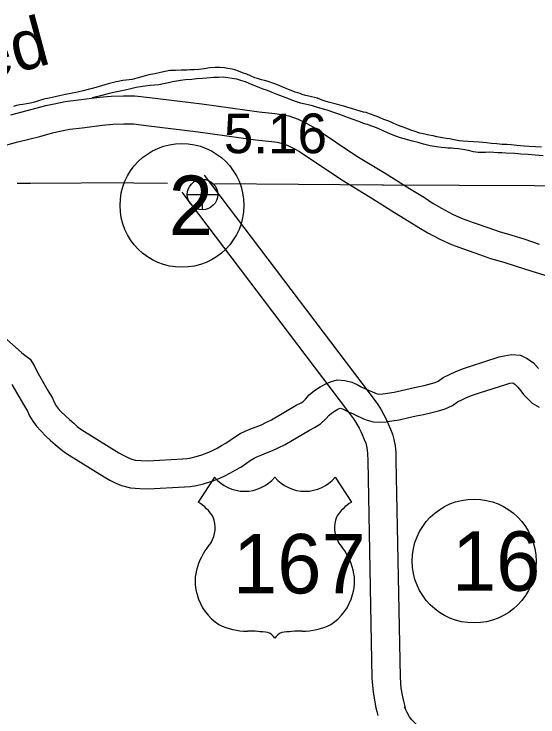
# Model space of a CAD drawing. Extents: x -939622 to -934222, y 1383701 to 1385301.
# Drawn here: x -936432.12 to -936415.37, y 1384636.18 to 1384658.65 of the extents above; entities that cross this region are included whole.
import ezdxf

# ---------------------------------------------------------------- set-up
doc = ezdxf.new("R2010")
doc.units = 0
for name, color, linetype in [('15', 7, 'Continuous'), ('2', 7, 'Continuous'), ('22', 7, 'Continuous'), ('25', 7, 'Continuous'), ('26', 7, 'Continuous'), ('27', 7, 'Continuous'), ('Level 10', 7, 'Continuous'), ('Level 27', 7, 'Continuous'), ('Level 9', 7, 'Continuous')]:
    doc.layers.add(name, color=color, linetype=linetype)

msp = doc.modelspace()

# ---------------------------------------------------------------- linework, layer by layer
at = {"layer": '15'}
for points in [[(-936426.035, 1384653.503), (-936420.728, 1384646.502), (-936420.481, 1384646.165), (-936420.381, 1384646), (-936420.288, 1384645.84), (-936420.207, 1384645.682), (-936420.152, 1384645.55), (-936420.083, 1384645.382), (-936420.018, 1384645.217), (-936419.97, 1384645.045), (-936419.932, 1384644.843), (-936419.911, 1384644.642), (-936419.908, 1384644.389), (-936419.775, 1384637.451), (-936419.762, 1384637.258), (-936419.744, 1384637.092), (-936419.711, 1384636.871), (-936419.668, 1384636.678), (-936419.637, 1384636.556), (-936419.605, 1384636.404)], [(-936426.753, 1384652.96), (-936421.45, 1384645.964), (-936421.23, 1384645.664), (-936421.154, 1384645.539), (-936421.077, 1384645.408), (-936421.025, 1384645.305), (-936420.983, 1384645.206), (-936420.918, 1384645.046), (-936420.873, 1384644.931), (-936420.847, 1384644.84), (-936420.823, 1384644.713), (-936420.811, 1384644.59), (-936420.807, 1384644.374), (-936420.675, 1384637.411), (-936420.659, 1384637.178), (-936420.637, 1384636.977), (-936420.596, 1384636.707), (-936420.544, 1384636.469), (-936420.514, 1384636.352), (-936420.486, 1384636.219)], [(-936417.677, 1384634.307), (-936418.99, 1384635.665), (-936419.264, 1384635.945), (-936419.397, 1384636.082), (-936419.47, 1384636.178), (-936419.55, 1384636.318), (-936419.604, 1384636.425), (-936419.633, 1384636.492)]]:
    msp.add_lwpolyline(points, dxfattribs=at)
at = {"layer": '2'}
for points in [[(-936431.592, 1384653.237), (-936432.02, 1384653.233)], [(-936427.207, 1384653.239), (-936428.291, 1384653.248), (-936428.345, 1384653.255), (-936431.592, 1384653.237)], [(-936415.462, 1384653.164), (-936420.306, 1384653.179), (-936420.348, 1384653.181), (-936425.693, 1384653.226)], [(-936407.854, 1384653.091), (-936412.353, 1384653.14), (-936415.462, 1384653.164)]]:
    msp.add_lwpolyline(points, dxfattribs=at)
at = {"layer": '22'}
for p, q in [((-936425.709, 1384643.844), (-936426.228, 1384643.041)), ((-936421.848, 1384643.844), (-936421.329, 1384643.041))]:
    msp.add_line(p, q, dxfattribs=at)
for centre, radius, start, end in [((-936424.742, 1384644.657), 1.264, 220.075, 319.6701), ((-936422.815, 1384644.657), 1.264, 220.3299, 319.925), ((-936426.906, 1384641.875), 1.349, 30.7809, 59.9883), ((-936420.65, 1384641.875), 1.349, 120.0117, 149.2191), ((-936426.61, 1384642.231), 0.925, 328.8105, 21.2108), ((-936420.947, 1384642.231), 0.925, 158.7892, 211.1895), ((-936424.191, 1384640.335), 2.157, 138.9565, 162.6913), ((-936423.365, 1384640.335), 2.157, 17.3087, 41.0435), ((-936424.904, 1384640.512), 1.426, 160.9576, 197.3819), ((-936422.653, 1384640.512), 1.426, 342.6181, 19.0424), ((-936424.671, 1384640.516), 1.65, 195.1074, 237.1312), ((-936422.885, 1384640.516), 1.65, 302.8688, 344.8926), ((-936424.641, 1384641.035), 2.118, 244.0771, 269.5779), ((-936422.916, 1384641.035), 2.118, 270.4221, 295.9229), ((-936424.592, 1384635.038), 3.88, 81.1942, 90.9539), ((-936424.107, 1384638.517), 0.372, 28.0342, 72.9864), ((-936423.45, 1384638.517), 0.372, 107.0136, 151.9658), ((-936422.965, 1384635.038), 3.88, 89.0461, 98.8058)]:
    msp.add_arc(centre, radius, start, end, dxfattribs=at)
at = {"layer": '26'}
for p, q in [((-936426.092, 1384652.396), (-936426.092, 1384653.371)), ((-936426.58, 1384652.883), (-936425.605, 1384652.883))]:
    msp.add_line(p, q, dxfattribs=at)
msp.add_circle((-936426.092, 1384652.883), 0.487, dxfattribs=at)
at = {"layer": '27'}
msp.add_circle((-936417.407, 1384641.162), 1.98, dxfattribs=at)
at = {"layer": 'Level 10'}
for points in [[(-936432.222, 1384655.436), (-936431.532, 1384655.608), (-936431.104, 1384655.732), (-936430.835, 1384655.788), (-936430.48, 1384655.861), (-936430.053, 1384655.913), (-936429.389, 1384655.997), (-936429.006, 1384656.033), (-936428.613, 1384656.041), (-936428.252, 1384656.04), (-936427.782, 1384655.989), (-936426.117, 1384655.78), (-936424.283, 1384655.528), (-936423.773, 1384655.47), (-936423.565, 1384655.446), (-936423.329, 1384655.398), (-936423.032, 1384655.29), (-936422.779, 1384655.17), (-936422.516, 1384655.025), (-936421.151, 1384654.114), (-936420.253, 1384653.563), (-936419.476, 1384653.073), (-936418.996, 1384652.783), (-936418.71, 1384652.593), (-936418.45, 1384652.448), (-936418.098, 1384652.259), (-936417.788, 1384652.117), (-936417.438, 1384651.992), (-936416.936, 1384651.813), (-936416.604, 1384651.698), (-936416.197, 1384651.579), (-936415.785, 1384651.452), (-936415.325, 1384651.3)], [(-936432.583, 1384654.404), (-936431.995, 1384654.566), (-936431.297, 1384654.738), (-936430.886, 1384654.858), (-936430.653, 1384654.906), (-936430.335, 1384654.972), (-936429.942, 1384655.02), (-936429.291, 1384655.103), (-936428.956, 1384655.134), (-936428.605, 1384655.14), (-936428.301, 1384655.14), (-936427.887, 1384655.095), (-936426.234, 1384654.887), (-936424.395, 1384654.635), (-936423.876, 1384654.576), (-936423.706, 1384654.556), (-936423.574, 1384654.53), (-936423.38, 1384654.459), (-936423.189, 1384654.368), (-936422.984, 1384654.255), (-936421.636, 1384653.355), (-936420.728, 1384652.799), (-936419.949, 1384652.308), (-936419.478, 1384652.022), (-936419.178, 1384651.824), (-936418.883, 1384651.659), (-936418.499, 1384651.453), (-936418.128, 1384651.282), (-936417.74, 1384651.144), (-936417.235, 1384650.965), (-936416.878, 1384650.84), (-936416.456, 1384650.717), (-936416.058, 1384650.594), (-936415.592, 1384650.44), (-936415.142, 1384650.309)], [(-936434.725, 1384650.361), (-936431.864, 1384647.821), (-936431.768, 1384647.75), (-936431.606, 1384647.614), (-936431.477, 1384647.417), (-936431.389, 1384647.231), (-936431.033, 1384646.618), (-936430.891, 1384646.369), (-936430.823, 1384646.222), (-936430.767, 1384646.13), (-936430.704, 1384646.043), (-936430.617, 1384645.949), (-936430.475, 1384645.809), (-936430.347, 1384645.69), (-936430.206, 1384645.567), (-936430.095, 1384645.467), (-936429.984, 1384645.381), (-936429.868, 1384645.305), (-936428.763, 1384644.625), (-936428.626, 1384644.542), (-936428.5, 1384644.48), (-936428.382, 1384644.427), (-936428.243, 1384644.39), (-936428.051, 1384644.376), (-936427.837, 1384644.368), (-936426.717, 1384644.433)], [(-936426.728, 1384644.433), (-936426.579, 1384644.445), (-936426.452, 1384644.463), (-936426.294, 1384644.501), (-936426.115, 1384644.557), (-936425.938, 1384644.62), (-936425.791, 1384644.684), (-936425.627, 1384644.771), (-936425.482, 1384644.852), (-936425.343, 1384644.929), (-936425.205, 1384645.025), (-936425.066, 1384645.128), (-936424.882, 1384645.237), (-936424.728, 1384645.318), (-936424.523, 1384645.398), (-936424.372, 1384645.456), (-936424.206, 1384645.521), (-936424.063, 1384645.588), (-936423.884, 1384645.68), (-936423.096, 1384646.146), (-936422.939, 1384646.222), (-936422.872, 1384646.262), (-936422.8, 1384646.333), (-936422.675, 1384646.472), (-936422.511, 1384646.615), (-936422.331, 1384646.729), (-936422.164, 1384646.82), (-936421.993, 1384646.897), (-936421.782, 1384646.96), (-936421.544, 1384646.94), (-936421.318, 1384646.877), (-936421.149, 1384646.805), (-936421.017, 1384646.738), (-936420.895, 1384646.683), (-936420.761, 1384646.619), (-936420.659, 1384646.571), (-936420.577, 1384646.536), (-936420.536, 1384646.517), (-936420.49, 1384646.506), (-936420.42, 1384646.501), (-936420.329, 1384646.509), (-936420.176, 1384646.535), (-936419.967, 1384646.566), (-936419.731, 1384646.617), (-936419.451, 1384646.682), (-936419.214, 1384646.731), (-936419.008, 1384646.78), (-936418.767, 1384646.836), (-936418.654, 1384646.868), (-936418.553, 1384646.918), (-936418.393, 1384647.027), (-936418.175, 1384647.138), (-936418.016, 1384647.213), (-936417.78, 1384647.309), (-936417.519, 1384647.399), (-936416.609, 1384647.687), (-936416.449, 1384647.728), (-936416.211, 1384647.77), (-936415.924, 1384647.747), (-936415.711, 1384647.638), (-936415.509, 1384647.498), (-936415.343, 1384647.321)], [(-936432.187, 1384646.812), (-936431.813, 1384646.169), (-936431.691, 1384645.956), (-936431.619, 1384645.8), (-936431.518, 1384645.632), (-936431.4, 1384645.471), (-936431.264, 1384645.324), (-936431.098, 1384645.159), (-936430.949, 1384645.021), (-936430.802, 1384644.893), (-936430.673, 1384644.777), (-936430.508, 1384644.648), (-936430.35, 1384644.545), (-936429.234, 1384643.858), (-936429.059, 1384643.751), (-936428.882, 1384643.665), (-936428.684, 1384643.576), (-936428.394, 1384643.498), (-936428.099, 1384643.477), (-936427.827, 1384643.467), (-936426.665, 1384643.535)], [(-936426.654, 1384643.536), (-936426.48, 1384643.55), (-936426.284, 1384643.577), (-936426.054, 1384643.633), (-936425.829, 1384643.703), (-936425.607, 1384643.782), (-936425.399, 1384643.872), (-936425.196, 1384643.981), (-936425.046, 1384644.065), (-936424.866, 1384644.164), (-936424.68, 1384644.294), (-936424.567, 1384644.378), (-936424.443, 1384644.451), (-936424.354, 1384644.498), (-936424.197, 1384644.559), (-936424.046, 1384644.617), (-936423.85, 1384644.694), (-936423.667, 1384644.78), (-936423.449, 1384644.892), (-936422.672, 1384645.351), (-936422.51, 1384645.429), (-936422.317, 1384645.546), (-936422.15, 1384645.71), (-936422.042, 1384645.83), (-936421.971, 1384645.892), (-936421.874, 1384645.953), (-936421.763, 1384646.014), (-936421.69, 1384646.047), (-936421.615, 1384646.026), (-936421.53, 1384645.99), (-936421.406, 1384645.926), (-936421.273, 1384645.866), (-936421.146, 1384645.806), (-936421.029, 1384645.751), (-936420.941, 1384645.712), (-936420.83, 1384645.663), (-936420.634, 1384645.614), (-936420.416, 1384645.598), (-936420.214, 1384645.615), (-936420.033, 1384645.646), (-936419.805, 1384645.681), (-936419.534, 1384645.739), (-936419.26, 1384645.803), (-936419.02, 1384645.852), (-936418.802, 1384645.904), (-936418.543, 1384645.964), (-936418.328, 1384646.025), (-936418.098, 1384646.139), (-936417.934, 1384646.25), (-936417.779, 1384646.33), (-936417.654, 1384646.388), (-936417.462, 1384646.466), (-936417.236, 1384646.545), (-936416.362, 1384646.822), (-936416.26, 1384646.848), (-936416.172, 1384646.863), (-936416.101, 1384646.813), (-936416.013, 1384646.719), (-936415.917, 1384646.608), (-936415.822, 1384646.483), (-936415.688, 1384646.345), (-936415.546, 1384646.21), (-936415.327, 1384646.081)]]:
    msp.add_lwpolyline(points, dxfattribs=at)
at = {"layer": 'Level 27'}
msp.add_circle((-936426.747, 1384652.536), 1.98, dxfattribs=at)
at = {"layer": 'Level 9'}
for points in [[(-936426.499, 1384656.868), (-936426.586, 1384656.865), (-936426.772, 1384656.864), (-936426.958, 1384656.85), (-936427.137, 1384656.845), (-936427.43, 1384656.786), (-936427.618, 1384656.745), (-936427.809, 1384656.707), (-936427.958, 1384656.67), (-936428.074, 1384656.639), (-936428.193, 1384656.606), (-936428.345, 1384656.566), (-936428.533, 1384656.54), (-936428.643, 1384656.525), (-936428.784, 1384656.503), (-936428.856, 1384656.492), (-936429.112, 1384656.419), (-936429.424, 1384656.33), (-936429.614, 1384656.274), (-936429.748, 1384656.237), (-936429.904, 1384656.203), (-936430.085, 1384656.159), (-936430.303, 1384656.117), (-936430.473, 1384656.085), (-936430.658, 1384656.041), (-936430.804, 1384656.01), (-936430.998, 1384655.969), (-936431.162, 1384655.929), (-936431.299, 1384655.892), (-936431.459, 1384655.836), (-936431.59, 1384655.803), (-936431.719, 1384655.781), (-936431.835, 1384655.763), (-936431.931, 1384655.752), (-936432.038, 1384655.728), (-936432.139, 1384655.698)], [(-936415.251, 1384654.397), (-936415.44, 1384654.407), (-936415.641, 1384654.42), (-936415.809, 1384654.434), (-936416.041, 1384654.451), (-936416.224, 1384654.468), (-936416.363, 1384654.479), (-936416.513, 1384654.487), (-936416.678, 1384654.504), (-936416.85, 1384654.517), (-936417.012, 1384654.537), (-936417.123, 1384654.549), (-936417.247, 1384654.561), (-936417.427, 1384654.571), (-936417.598, 1384654.578), (-936417.757, 1384654.589), (-936417.884, 1384654.604), (-936418.046, 1384654.63), (-936418.191, 1384654.659), (-936418.303, 1384654.677), (-936418.42, 1384654.701), (-936418.595, 1384654.732), (-936418.716, 1384654.756), (-936418.851, 1384654.783), (-936418.984, 1384654.812), (-936419.138, 1384654.85), (-936419.289, 1384654.897), (-936419.429, 1384654.945), (-936419.553, 1384654.99), (-936419.738, 1384655.057), (-936419.874, 1384655.113), (-936420.017, 1384655.173), (-936420.135, 1384655.224), (-936420.29, 1384655.286), (-936420.432, 1384655.348), (-936420.572, 1384655.405), (-936420.751, 1384655.469), (-936420.859, 1384655.502), (-936420.944, 1384655.515), (-936421.053, 1384655.545), (-936421.192, 1384655.587), (-936421.331, 1384655.637), (-936421.44, 1384655.67), (-936421.57, 1384655.712), (-936421.697, 1384655.738), (-936421.851, 1384655.782), (-936421.929, 1384655.801), (-936422.062, 1384655.84), (-936422.165, 1384655.873), (-936422.262, 1384655.904), (-936422.41, 1384655.96), (-936422.513, 1384655.987), (-936422.601, 1384656.006), (-936422.694, 1384656.028), (-936422.8, 1384656.052), (-936422.903, 1384656.085), (-936422.969, 1384656.111), (-936423.039, 1384656.139), (-936423.123, 1384656.152), (-936423.418, 1384656.27), (-936423.521, 1384656.318), (-936423.639, 1384656.369), (-936423.773, 1384656.42), (-936423.876, 1384656.459), (-936423.994, 1384656.498), (-936424.112, 1384656.534), (-936424.205, 1384656.553), (-936424.335, 1384656.592), (-936424.417, 1384656.619), (-936424.554, 1384656.682), (-936424.678, 1384656.736), (-936424.811, 1384656.78), (-936424.941, 1384656.828), (-936425.056, 1384656.867), (-936425.144, 1384656.892), (-936425.277, 1384656.918), (-936425.385, 1384656.937), (-936425.539, 1384656.95), (-936425.685, 1384656.944), (-936425.856, 1384656.93), (-936426.038, 1384656.904), (-936426.212, 1384656.884), (-936426.358, 1384656.875), (-936426.499, 1384656.868)], [(-936415.198, 1384654.116), (-936415.451, 1384654.139), (-936415.676, 1384654.163), (-936415.914, 1384654.178), (-936416.1, 1384654.2), (-936416.388, 1384654.211), (-936416.517, 1384654.213), (-936416.643, 1384654.216), (-936416.776, 1384654.224), (-936416.914, 1384654.233), (-936417.043, 1384654.223), (-936417.199, 1384654.222), (-936417.28, 1384654.232), (-936417.421, 1384654.252), (-936417.587, 1384654.287), (-936417.762, 1384654.321), (-936417.901, 1384654.342), (-936418.039, 1384654.359), (-936418.129, 1384654.369), (-936418.249, 1384654.369), (-936418.334, 1384654.378), (-936418.463, 1384654.387), (-936418.613, 1384654.407), (-936418.815, 1384654.441), (-936419.02, 1384654.489), (-936419.193, 1384654.542), (-936419.374, 1384654.588), (-936419.61, 1384654.657), (-936419.791, 1384654.706), (-936419.994, 1384654.782), (-936420.179, 1384654.859), (-936420.452, 1384654.984), (-936420.58, 1384655.034), (-936420.707, 1384655.085), (-936420.807, 1384655.122), (-936420.864, 1384655.135), (-936420.94, 1384655.154), (-936421.061, 1384655.211), (-936421.304, 1384655.295), (-936421.507, 1384655.365), (-936421.734, 1384655.449), (-936421.894, 1384655.508), (-936422.1, 1384655.58), (-936422.3, 1384655.638), (-936422.412, 1384655.671), (-936422.569, 1384655.715), (-936422.714, 1384655.753), (-936422.807, 1384655.775), (-936422.961, 1384655.81), (-936423.085, 1384655.849), (-936423.237, 1384655.905), (-936423.367, 1384655.953), (-936423.528, 1384656.018), (-936423.7, 1384656.082), (-936423.864, 1384656.147), (-936424.016, 1384656.206), (-936424.152, 1384656.257), (-936424.316, 1384656.321), (-936424.443, 1384656.375), (-936424.58, 1384656.426), (-936424.716, 1384656.482), (-936424.861, 1384656.532), (-936424.997, 1384656.571), (-936425.145, 1384656.597), (-936425.284, 1384656.614), (-936425.425, 1384656.632), (-936425.575, 1384656.631), (-936425.731, 1384656.627), (-936425.955, 1384656.606), (-936426.093, 1384656.599), (-936426.281, 1384656.579), (-936426.431, 1384656.56), (-936426.632, 1384656.548), (-936426.799, 1384656.532), (-936426.924, 1384656.511), (-936427.047, 1384656.486), (-936427.181, 1384656.459), (-936427.333, 1384656.421), (-936427.482, 1384656.39), (-936427.629, 1384656.378), (-936427.769, 1384656.368), (-936427.925, 1384656.349), (-936428.071, 1384656.327), (-936428.212, 1384656.302), (-936428.378, 1384656.261), (-936428.563, 1384656.22), (-936428.727, 1384656.186), (-936428.879, 1384656.155), (-936429.019, 1384656.121), (-936429.145, 1384656.088), (-936429.309, 1384656.05), (-936429.434, 1384656.02)], [(-936429.434, 1384656.02), (-936429.571, 1384655.986), (-936429.615, 1384655.978)]]:
    msp.add_lwpolyline(points, dxfattribs=at)

# ---------------------------------------------------------------- texts
at = {"layer": '22'}
msp.add_text('167', height=1.9008, dxfattribs=at).set_placement((-936425.114, 1384640.126))
at = {"layer": '25'}
msp.add_text('5.16', height=1.2672, dxfattribs=at).set_placement((-936425.408, 1384654.205))
at = {"layer": '27'}
msp.add_text('16', height=1.9008, dxfattribs=at).set_placement((-936418.115, 1384640.211))
at = {"layer": 'Level 27'}
msp.add_text('2', height=1.901, dxfattribs=at).set_placement((-936427.172, 1384651.586))
at = {"layer": 'Level 9'}
msp.add_text('Red', height=1.584, rotation=15, dxfattribs=at).set_placement((-936434.647, 1384656.075))

doc.saveas('drawing.dxf')
